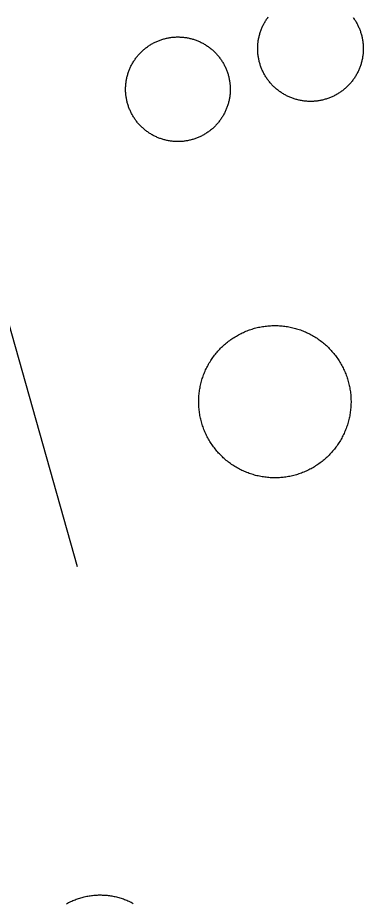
# Model space of a CAD drawing. Extents: x 3651524 to 3689615, y 505651 to 531377.
# Drawn here: x 3675489 to 3675663.8, y 513939.1 to 514387.2 of the extents above; entities that cross this region are included whole.
import ezdxf

# ---------------------------------------------------------------- set-up
doc = ezdxf.new("R2010")
doc.units = 0
doc.layers.add('V-DOMW-TANK', color=7, linetype='Continuous')
doc.layers.add('V-ROAD-CNTR', color=7, linetype='Continuous')

msp = doc.modelspace()

# ---------------------------------------------------------------- linework, layer by layer
at = {"layer": 'V-DOMW-TANK'}
for points in [[(3675612.342, 514361.476), (3675612.17, 514361.908), (3675612.006, 514362.344), (3675611.85, 514362.783), (3675611.701, 514363.225), (3675611.559, 514363.669), (3675611.426, 514364.116), (3675611.299, 514364.564), (3675611.182, 514365.015), (3675611.072, 514365.468), (3675610.969, 514365.922), (3675610.875, 514366.379), (3675610.789, 514366.838), (3675610.711, 514367.296), (3675610.642, 514367.757), (3675610.58, 514368.22), (3675610.525, 514368.683), (3675610.48, 514369.146), (3675610.441, 514369.611), (3675610.412, 514370.076), (3675610.39, 514370.543), (3675610.378, 514371.007), (3675610.371, 514371.474), (3675610.376, 514371.939), (3675610.386, 514372.406), (3675610.406, 514372.871), (3675610.433, 514373.336), (3675610.468, 514373.801), (3675610.511, 514374.266), (3675610.564, 514374.729), (3675610.623, 514375.192), (3675610.691, 514375.652), (3675610.767, 514376.111), (3675610.851, 514376.57), (3675610.943, 514377.027), (3675611.041, 514377.483), (3675611.15, 514377.936), (3675611.266, 514378.386), (3675611.387, 514378.837), (3675611.52, 514379.283), (3675611.658, 514379.73), (3675611.805, 514380.172), (3675611.961, 514380.611), (3675612.123, 514381.049), (3675612.292, 514381.483), (3675612.469, 514381.913), (3675612.653, 514382.341), (3675612.843, 514382.765), (3675613.046, 514383.187), (3675613.253, 514383.605), (3675613.466, 514384.018), (3675613.687, 514384.428), (3675613.917, 514384.836), (3675614.152, 514385.237), (3675614.394, 514385.634), (3675614.644, 514386.03), (3675614.9, 514386.419), (3675615.164, 514386.804), (3675615.434, 514387.183), (3675615.711, 514387.559)], [(3675658.651, 514387.299), (3675658.919, 514386.918), (3675659.188, 514386.537), (3675659.444, 514386.148), (3675659.696, 514385.759), (3675659.939, 514385.36), (3675660.177, 514384.958), (3675660.41, 514384.553), (3675660.631, 514384.145), (3675660.846, 514383.732), (3675661.055, 514383.316), (3675661.258, 514382.896), (3675661.451, 514382.472), (3675661.639, 514382.044), (3675661.819, 514381.614), (3675661.991, 514381.182), (3675662.155, 514380.746), (3675662.311, 514380.305), (3675662.46, 514379.865), (3675662.602, 514379.421), (3675662.737, 514378.974), (3675662.862, 514378.526), (3675662.978, 514378.075), (3675663.089, 514377.62), (3675663.191, 514377.166), (3675663.286, 514376.711), (3675663.372, 514376.252), (3675663.449, 514375.794), (3675663.519, 514375.333), (3675663.581, 514374.87), (3675663.636, 514374.407), (3675663.681, 514373.944), (3675663.718, 514373.479), (3675663.751, 514373.014), (3675663.771, 514372.545)], [(3675550.429, 514368.792), (3675550.742, 514369.131), (3675551.061, 514369.463), (3675551.387, 514369.793), (3675551.719, 514370.115), (3675552.055, 514370.428), (3675552.397, 514370.741), (3675552.745, 514371.044), (3675553.097, 514371.343), (3675553.456, 514371.636), (3675553.818, 514371.919), (3675554.187, 514372.201), (3675554.559, 514372.474), (3675554.936, 514372.74), (3675555.319, 514373), (3675555.706, 514373.252), (3675556.095, 514373.5), (3675556.491, 514373.737), (3675556.89, 514373.971), (3675557.293, 514374.196), (3675557.701, 514374.415), (3675558.113, 514374.626), (3675558.526, 514374.829), (3675558.944, 514375.028), (3675559.366, 514375.216), (3675559.79, 514375.398), (3675560.218, 514375.572), (3675560.648, 514375.74), (3675561.082, 514375.9), (3675561.518, 514376.052), (3675561.957, 514376.195), (3675562.399, 514376.332), (3675562.841, 514376.461), (3675563.288, 514376.582), (3675563.736, 514376.697), (3675564.185, 514376.801), (3675564.638, 514376.902), (3675565.09, 514376.992), (3675565.545, 514377.072), (3675566.002, 514377.145), (3675566.458, 514377.211), (3675566.917, 514377.268), (3675567.376, 514377.319), (3675567.835, 514377.36), (3675568.295, 514377.395), (3675568.758, 514377.422), (3675569.219, 514377.436), (3675569.682, 514377.448), (3675570.141, 514377.45), (3675570.605, 514377.444), (3675571.068, 514377.43), (3675571.527, 514377.409), (3675571.992, 514377.379), (3675572.449, 514377.338), (3675572.909, 514377.291), (3675573.368, 514377.235), (3675573.825, 514377.174), (3675574.282, 514377.102), (3675574.736, 514377.024), (3675575.191, 514376.938), (3675575.644, 514376.844), (3675576.094, 514376.742), (3675576.543, 514376.633), (3675576.989, 514376.515), (3675577.433, 514376.388), (3675577.876, 514376.254), (3675578.316, 514376.113), (3675578.752, 514375.964), (3675579.189, 514375.808), (3675579.619, 514375.644), (3675580.049, 514375.472), (3675580.475, 514375.294), (3675580.897, 514375.108), (3675581.316, 514374.913), (3675581.732, 514374.712), (3675582.146, 514374.503), (3675582.553, 514374.288), (3675582.959, 514374.065), (3675583.36, 514373.836), (3675583.756, 514373.6), (3675584.149, 514373.357), (3675584.538, 514373.107), (3675584.921, 514372.849), (3675585.3, 514372.586), (3675585.675, 514372.316), (3675586.045, 514372.042), (3675586.41, 514371.755), (3675586.77, 514371.466), (3675587.127, 514371.171), (3675587.475, 514370.868), (3675587.821, 514370.561), (3675588.159, 514370.248), (3675588.493, 514369.928), (3675588.82, 514369.603), (3675589.142, 514369.271), (3675589.459, 514368.933), (3675589.769, 514368.591), (3675590.074, 514368.245), (3675590.373, 514367.89), (3675590.664, 514367.534), (3675590.95, 514367.169)], [(3675663.771, 514372.545), (3675663.783, 514372.083), (3675663.789, 514371.616), (3675663.785, 514371.151), (3675663.775, 514370.684), (3675663.757, 514370.219), (3675663.728, 514369.754), (3675663.693, 514369.289), (3675663.65, 514368.824), (3675663.601, 514368.361), (3675663.538, 514367.899), (3675663.47, 514367.438), (3675663.394, 514366.979), (3675663.31, 514366.52), (3675663.22, 514366.064), (3675663.12, 514365.607), (3675663.011, 514365.154), (3675662.897, 514364.702), (3675662.774, 514364.253), (3675662.643, 514363.807), (3675662.503, 514363.36), (3675662.356, 514362.918), (3675662.202, 514362.48), (3675662.038, 514362.041), (3675661.868, 514361.607), (3675661.692, 514361.177), (3675661.508, 514360.749), (3675661.315, 514360.325), (3675661.115, 514359.901), (3675660.908, 514359.483), (3675660.695, 514359.072), (3675660.474, 514358.662), (3675660.244, 514358.255), (3675660.009, 514357.853), (3675659.767, 514357.454), (3675659.517, 514357.061), (3675659.261, 514356.671), (3675658.997, 514356.286), (3675658.727, 514355.905), (3675658.452, 514355.531), (3675658.168, 514355.16), (3675657.879, 514354.795), (3675657.584, 514354.435), (3675657.283, 514354.081), (3675656.974, 514353.728), (3675656.66, 514353.384), (3675656.341, 514353.046), (3675656.013, 514352.713), (3675655.681, 514352.385), (3675655.346, 514352.063), (3675655.001, 514351.748), (3675654.655, 514351.439), (3675654.301, 514351.134), (3675653.941, 514350.839), (3675653.578, 514350.546), (3675653.207, 514350.261), (3675652.833, 514349.983), (3675652.456, 514349.712), (3675652.071, 514349.446), (3675651.684, 514349.188), (3675651.291, 514348.936), (3675650.897, 514348.692), (3675650.494, 514348.455), (3675650.088, 514348.223), (3675649.679, 514348), (3675649.267, 514347.785), (3675648.849, 514347.576), (3675648.429, 514347.374), (3675648.006, 514347.179), (3675647.58, 514346.993), (3675647.147, 514346.81), (3675646.715, 514346.64), (3675646.279, 514346.477), (3675645.841, 514346.319), (3675645.398, 514346.171), (3675644.954, 514346.03), (3675644.508, 514345.895), (3675644.059, 514345.77), (3675643.608, 514345.651), (3675643.154, 514345.543), (3675642.699, 514345.438), (3675642.242, 514345.346), (3675641.786, 514345.262), (3675641.325, 514345.182), (3675640.864, 514345.11), (3675640.403, 514345.049), (3675639.94, 514344.996), (3675639.474, 514344.949), (3675639.011, 514344.912), (3675638.546, 514344.881), (3675638.081, 514344.861), (3675637.614, 514344.846), (3675637.147, 514344.842), (3675636.682, 514344.842), (3675636.215, 514344.854), (3675635.75, 514344.875), (3675635.285, 514344.902), (3675634.82, 514344.936), (3675634.356, 514344.979), (3675633.893, 514345.033), (3675633.43, 514345.092)], [(3675555.87, 514328.602), (3675555.483, 514328.851), (3675555.098, 514329.109), (3675554.719, 514329.372), (3675554.344, 514329.642), (3675553.974, 514329.918), (3675553.609, 514330.203), (3675553.249, 514330.492), (3675552.894, 514330.787), (3675552.544, 514331.09), (3675552.2, 514331.397), (3675551.86, 514331.71), (3675551.528, 514332.032), (3675551.199, 514332.356), (3675550.879, 514332.687), (3675550.562, 514333.025), (3675550.25, 514333.367), (3675549.947, 514333.713), (3675549.648, 514334.068), (3675549.355, 514334.424), (3675549.071, 514334.789), (3675548.792, 514335.155), (3675548.518, 514335.528), (3675548.252, 514335.907), (3675547.991, 514336.288), (3675547.74, 514336.675), (3675547.492, 514337.066), (3675547.254, 514337.461), (3675547.021, 514337.861), (3675546.795, 514338.264), (3675546.576, 514338.67), (3675546.365, 514339.081), (3675546.161, 514339.497), (3675545.964, 514339.915), (3675545.776, 514340.335), (3675545.593, 514340.761), (3675545.419, 514341.189), (3675545.251, 514341.619), (3675545.091, 514342.053), (3675544.94, 514342.489), (3675544.797, 514342.927), (3675544.659, 514343.368), (3675544.53, 514343.812), (3675544.409, 514344.259), (3675544.295, 514344.705), (3675544.19, 514345.156), (3675544.092, 514345.608), (3675544.002, 514346.061), (3675543.92, 514346.515), (3675543.846, 514346.97), (3675543.779, 514347.429), (3675543.719, 514347.888), (3675543.672, 514348.346), (3675543.629, 514348.805), (3675543.596, 514349.266), (3675543.57, 514349.729), (3675543.553, 514350.19), (3675543.543, 514350.652), (3675543.543, 514351.113), (3675543.547, 514351.576), (3675543.562, 514352.037), (3675543.584, 514352.5), (3675543.615, 514352.96), (3675543.654, 514353.421), (3675543.701, 514353.878), (3675543.754, 514354.339), (3675543.818, 514354.795), (3675543.887, 514355.252), (3675543.967, 514355.709), (3675544.053, 514356.161), (3675544.147, 514356.614), (3675544.25, 514357.065), (3675544.36, 514357.513), (3675544.477, 514357.96), (3675544.602, 514358.404), (3675544.737, 514358.846), (3675544.878, 514359.287), (3675545.026, 514359.725), (3675545.184, 514360.159), (3675545.347, 514360.591), (3675545.517, 514361.019), (3675545.698, 514361.445), (3675545.884, 514361.869), (3675546.079, 514362.287), (3675546.277, 514362.705), (3675546.486, 514363.117), (3675546.701, 514363.526), (3675546.924, 514363.928), (3675547.154, 514364.331), (3675547.387, 514364.728), (3675547.633, 514365.119), (3675547.883, 514365.511), (3675548.141, 514365.894), (3675548.401, 514366.272), (3675548.673, 514366.647), (3675548.95, 514367.018), (3675549.235, 514367.382), (3675549.523, 514367.743), (3675549.818, 514368.097), (3675550.121, 514368.447), (3675550.429, 514368.792)], [(3675590.95, 514367.169), (3675591.229, 514366.803), (3675591.501, 514366.43), (3675591.767, 514366.051), (3675592.028, 514365.67), (3675592.281, 514365.283), (3675592.527, 514364.892), (3675592.767, 514364.497), (3675592.998, 514364.097), (3675593.226, 514363.694), (3675593.443, 514363.289), (3675593.654, 514362.877), (3675593.858, 514362.461), (3675594.055, 514362.043), (3675594.246, 514361.624), (3675594.426, 514361.198), (3675594.602, 514360.769), (3675594.768, 514360.339), (3675594.928, 514359.905), (3675595.081, 514359.469), (3675595.224, 514359.031), (3675595.362, 514358.592), (3675595.491, 514358.146), (3675595.612, 514357.7), (3675595.724, 514357.253), (3675595.831, 514356.8), (3675595.929, 514356.352), (3675596.017, 514355.897), (3675596.099, 514355.443), (3675596.177, 514354.988), (3675596.24, 514354.529), (3675596.298, 514354.07), (3675596.349, 514353.612), (3675596.39, 514353.153), (3675596.425, 514352.692), (3675596.449, 514352.229), (3675596.468, 514351.769), (3675596.478, 514351.306), (3675596.48, 514350.845), (3675596.472, 514350.382), (3675596.457, 514349.921), (3675596.435, 514349.458), (3675596.406, 514348.998), (3675596.367, 514348.539), (3675596.32, 514348.078), (3675596.263, 514347.619), (3675596.203, 514347.163), (3675596.132, 514346.706), (3675596.054, 514346.249), (3675595.968, 514345.797), (3675595.874, 514345.344), (3675595.771, 514344.893), (3675595.661, 514344.445), (3675595.542, 514343.998), (3675595.417, 514343.554), (3675595.284, 514343.112), (3675595.143, 514342.671), (3675594.993, 514342.233), (3675594.837, 514341.799), (3675594.674, 514341.367), (3675594.502, 514340.939), (3675594.323, 514340.513), (3675594.137, 514340.089), (3675593.942, 514339.669), (3675593.742, 514339.253), (3675593.533, 514338.842), (3675593.318, 514338.434), (3675593.097, 514338.029), (3675592.867, 514337.625), (3675592.63, 514337.23), (3675592.386, 514336.837), (3675592.136, 514336.449), (3675591.88, 514336.064), (3675591.616, 514335.686), (3675591.346, 514335.311), (3675591.069, 514334.94), (3675590.786, 514334.576), (3675590.496, 514334.215), (3675590.201, 514333.861), (3675589.9, 514333.513), (3675589.59, 514333.167), (3675589.277, 514332.825), (3675588.958, 514332.495), (3675588.632, 514332.165), (3675588.304, 514331.844), (3675587.964, 514331.528), (3675587.622, 514331.217), (3675587.274, 514330.914), (3675586.922, 514330.615), (3675586.563, 514330.322), (3675586.201, 514330.037), (3675585.832, 514329.757), (3675585.46, 514329.484), (3675585.081, 514329.216), (3675584.702, 514328.958), (3675584.315, 514328.706), (3675583.924, 514328.458), (3675583.528, 514328.221), (3675583.129, 514327.987), (3675582.728, 514327.762), (3675582.32, 514327.543)], [(3675633.43, 514345.092), (3675632.969, 514345.16), (3675632.51, 514345.235), (3675632.052, 514345.319), (3675631.593, 514345.412), (3675631.138, 514345.51), (3675630.686, 514345.62), (3675630.233, 514345.733), (3675629.784, 514345.856), (3675629.334, 514345.987), (3675628.892, 514346.124), (3675628.449, 514346.274), (3675628.009, 514346.427), (3675627.573, 514346.589), (3675627.138, 514346.759), (3675626.706, 514346.937), (3675626.278, 514347.122), (3675625.854, 514347.314), (3675625.432, 514347.513), (3675625.015, 514347.72), (3675624.601, 514347.933), (3675624.191, 514348.156), (3675623.786, 514348.383), (3675623.382, 514348.619), (3675622.985, 514348.86), (3675622.592, 514349.11), (3675622.201, 514349.366), (3675621.818, 514349.63), (3675621.437, 514349.899), (3675621.062, 514350.175), (3675620.691, 514350.458), (3675620.325, 514350.747), (3675619.964, 514351.044), (3675619.61, 514351.343), (3675619.26, 514351.652), (3675618.916, 514351.967), (3675618.576, 514352.287), (3675618.244, 514352.612), (3675617.916, 514352.944), (3675617.593, 514353.28), (3675617.277, 514353.624), (3675616.968, 514353.972), (3675616.665, 514354.324), (3675616.366, 514354.683), (3675616.075, 514355.047), (3675615.79, 514355.418), (3675615.512, 514355.791), (3675615.242, 514356.17), (3675614.975, 514356.553), (3675614.717, 514356.942), (3675614.467, 514357.333), (3675614.222, 514357.73), (3675613.984, 514358.132), (3675613.755, 514358.537), (3675613.529, 514358.945), (3675613.314, 514359.358), (3675613.106, 514359.774), (3675612.903, 514360.194), (3675612.708, 514360.62), (3675612.522, 514361.046), (3675612.342, 514361.476)], [(3675582.32, 514327.543), (3675581.908, 514327.332), (3675581.495, 514327.131), (3675581.075, 514326.93), (3675580.655, 514326.744), (3675580.229, 514326.56), (3675579.805, 514326.386), (3675579.371, 514326.218), (3675578.941, 514326.058), (3675578.503, 514325.908), (3675578.062, 514325.763), (3675577.622, 514325.626), (3675577.177, 514325.497), (3675576.731, 514325.376), (3675576.287, 514325.261), (3675575.834, 514325.157), (3675575.383, 514325.059), (3675574.931, 514324.968), (3675574.476, 514324.886), (3675574.017, 514324.813), (3675573.563, 514324.747), (3675573.104, 514324.69), (3675572.645, 514324.639), (3675572.184, 514324.598), (3675571.724, 514324.563), (3675571.263, 514324.538), (3675570.8, 514324.52), (3675570.339, 514324.51), (3675569.876, 514324.508), (3675569.416, 514324.514), (3675568.953, 514324.528), (3675568.492, 514324.551), (3675568.031, 514324.581), (3675567.57, 514324.62), (3675567.112, 514324.667), (3675566.655, 514324.723), (3675566.194, 514324.784), (3675565.737, 514324.856), (3675565.283, 514324.934), (3675564.828, 514325.02), (3675564.377, 514325.114), (3675563.927, 514325.216), (3675563.478, 514325.327), (3675563.03, 514325.446), (3675562.585, 514325.571), (3675562.143, 514325.704), (3675561.705, 514325.845), (3675561.267, 514325.994), (3675560.832, 514326.15), (3675560.4, 514326.314), (3675559.974, 514326.486), (3675559.546, 514326.664), (3675559.122, 514326.851), (3675558.702, 514327.045), (3675558.287, 514327.246), (3675557.875, 514327.455), (3675557.465, 514327.67), (3675557.062, 514327.893), (3675556.661, 514328.122), (3675556.263, 514328.358), (3675555.87, 514328.602)], [(3675584.255, 514176.4), (3675583.973, 514177.011), (3675583.7, 514177.625), (3675583.438, 514178.244), (3675583.188, 514178.868), (3675582.949, 514179.497), (3675582.719, 514180.128), (3675582.502, 514180.765), (3675582.295, 514181.404), (3675582.099, 514182.047), (3675581.917, 514182.694), (3675581.745, 514183.343), (3675581.583, 514183.996), (3675581.433, 514184.652), (3675581.296, 514185.309), (3675581.167, 514185.971), (3675581.052, 514186.632), (3675580.948, 514187.296), (3675580.856, 514187.963), (3675580.776, 514188.631), (3675580.706, 514189.301), (3675580.649, 514189.968), (3675580.604, 514190.64), (3675580.569, 514191.312), (3675580.546, 514191.982), (3675580.536, 514192.655), (3675580.538, 514193.327), (3675580.551, 514193.999), (3675580.575, 514194.671), (3675580.612, 514195.342), (3675580.661, 514196.014), (3675580.721, 514196.684), (3675580.792, 514197.349), (3675580.876, 514198.019), (3675580.97, 514198.685), (3675581.077, 514199.35), (3675581.196, 514200.01), (3675581.327, 514200.669), (3675581.466, 514201.327), (3675581.618, 514201.982), (3675581.781, 514202.633), (3675581.958, 514203.282), (3675582.144, 514203.93), (3675582.343, 514204.571), (3675582.551, 514205.21), (3675582.771, 514205.846), (3675583.002, 514206.477), (3675583.244, 514207.104), (3675583.498, 514207.727), (3675583.762, 514208.345), (3675584.036, 514208.959), (3675584.321, 514209.568), (3675584.618, 514210.172), (3675584.923, 514210.772), (3675585.24, 514211.364), (3675585.568, 514211.95), (3675585.904, 514212.531), (3675586.252, 514213.107), (3675586.611, 514213.676), (3675586.977, 514214.239), (3675587.354, 514214.794), (3675587.741, 514215.347), (3675588.136, 514215.89), (3675588.54, 514216.426), (3675588.958, 514216.955), (3675589.382, 514217.477), (3675589.816, 514217.991), (3675590.258, 514218.497), (3675590.709, 514218.997), (3675591.167, 514219.486), (3675591.636, 514219.969), (3675592.112, 514220.445), (3675592.599, 514220.907), (3675593.088, 514221.368), (3675593.59, 514221.817), (3675594.098, 514222.257), (3675594.614, 514222.687), (3675595.136, 514223.109), (3675595.667, 514223.523), (3675596.203, 514223.926), (3675596.75, 514224.319), (3675597.301, 514224.704), (3675597.86, 514225.079), (3675598.423, 514225.444), (3675598.995, 514225.798), (3675599.572, 514226.144), (3675600.154, 514226.48), (3675600.744, 514226.804), (3675601.338, 514227.119), (3675601.938, 514227.422), (3675602.542, 514227.717), (3675603.152, 514228), (3675603.767, 514228.272), (3675604.385, 514228.534), (3675605.01, 514228.784), (3675605.639, 514229.024), (3675606.269, 514229.253), (3675606.906, 514229.47), (3675607.545, 514229.675), (3675608.19, 514229.872), (3675608.835, 514230.056)], [(3675608.835, 514230.056), (3675609.485, 514230.228), (3675610.138, 514230.39), (3675610.793, 514230.539), (3675611.451, 514230.678), (3675612.112, 514230.805), (3675612.774, 514230.92), (3675613.437, 514231.025), (3675614.105, 514231.117), (3675614.773, 514231.199), (3675615.438, 514231.266), (3675616.11, 514231.324), (3675616.78, 514231.369), (3675617.453, 514231.403), (3675618.125, 514231.426), (3675618.797, 514231.434), (3675619.469, 514231.434), (3675620.14, 514231.422), (3675620.812, 514231.397), (3675621.484, 514231.36), (3675622.156, 514231.311), (3675622.825, 514231.252), (3675623.493, 514231.18), (3675624.161, 514231.096), (3675624.826, 514231.002), (3675625.488, 514230.896), (3675626.151, 514230.777), (3675626.811, 514230.648), (3675627.468, 514230.506), (3675628.124, 514230.355), (3675628.775, 514230.191), (3675629.424, 514230.015), (3675630.069, 514229.829), (3675630.712, 514229.632), (3675631.351, 514229.421), (3675631.986, 514229.202), (3675632.619, 514228.97), (3675633.246, 514228.729), (3675633.87, 514228.475), (3675634.487, 514228.211), (3675635.099, 514227.936), (3675635.709, 514227.652), (3675636.311, 514227.355), (3675636.912, 514227.049), (3675637.503, 514226.732), (3675638.091, 514226.404), (3675638.673, 514226.066), (3675639.248, 514225.72), (3675639.818, 514225.364), (3675640.381, 514224.993), (3675640.938, 514224.618), (3675641.487, 514224.231), (3675642.029, 514223.836), (3675642.566, 514223.431), (3675643.094, 514223.015), (3675643.617, 514222.591), (3675644.131, 514222.159), (3675644.639, 514221.716), (3675645.136, 514221.266), (3675645.628, 514220.805), (3675646.109, 514220.338), (3675646.584, 514219.861), (3675647.051, 514219.378), (3675647.508, 514218.884), (3675647.956, 514218.384), (3675648.397, 514217.874), (3675648.829, 514217.362), (3675649.251, 514216.836), (3675649.662, 514216.306), (3675650.066, 514215.767), (3675650.461, 514215.222), (3675650.844, 514214.671), (3675651.219, 514214.114), (3675651.585, 514213.549), (3675651.942, 514212.976), (3675652.286, 514212.402), (3675652.62, 514211.818), (3675652.945, 514211.229), (3675653.259, 514210.635), (3675653.564, 514210.037), (3675653.857, 514209.43), (3675654.139, 514208.82), (3675654.412, 514208.204), (3675654.674, 514207.587), (3675654.924, 514206.963), (3675655.163, 514206.334), (3675655.393, 514205.703), (3675655.61, 514205.066), (3675655.815, 514204.427), (3675656.011, 514203.784), (3675656.195, 514203.135), (3675656.368, 514202.488), (3675656.529, 514201.834), (3675656.679, 514201.179), (3675656.818, 514200.522), (3675656.945, 514199.86), (3675657.06, 514199.199), (3675657.164, 514198.535), (3675657.256, 514197.867), (3675657.336, 514197.2), (3675657.406, 514196.532)], [(3675657.406, 514196.532), (3675657.463, 514195.862), (3675657.508, 514195.191), (3675657.543, 514194.521), (3675657.566, 514193.847), (3675657.578, 514193.178), (3675657.574, 514192.504), (3675657.561, 514191.832), (3675657.537, 514191.16), (3675657.5, 514190.489), (3675657.451, 514189.817), (3675657.392, 514189.147), (3675657.32, 514188.479), (3675657.236, 514187.812), (3675657.142, 514187.146), (3675657.035, 514186.483), (3675656.916, 514185.821), (3675656.787, 514185.162), (3675656.646, 514184.504), (3675656.494, 514183.849), (3675656.331, 514183.198), (3675656.155, 514182.548), (3675655.968, 514181.901), (3675655.769, 514181.26), (3675655.561, 514180.623), (3675655.341, 514179.986), (3675655.11, 514179.354), (3675654.868, 514178.727), (3675654.614, 514178.104), (3675654.35, 514177.486), (3675654.076, 514176.871), (3675653.791, 514176.263), (3675653.494, 514175.659), (3675653.189, 514175.061), (3675652.872, 514174.469), (3675652.544, 514173.883), (3675652.206, 514173.3), (3675651.86, 514172.724), (3675651.501, 514172.155), (3675651.133, 514171.592), (3675650.758, 514171.035), (3675650.371, 514170.484), (3675649.976, 514169.941), (3675649.57, 514169.404), (3675649.154, 514168.876), (3675648.731, 514168.354), (3675648.296, 514167.84), (3675647.856, 514167.334), (3675647.403, 514166.836), (3675646.945, 514166.345), (3675646.476, 514165.859), (3675646.001, 514165.388), (3675645.515, 514164.921), (3675645.024, 514164.465), (3675644.522, 514164.014), (3675644.014, 514163.574), (3675643.498, 514163.144), (3675642.976, 514162.722), (3675642.445, 514162.308), (3675641.907, 514161.905), (3675641.362, 514161.511), (3675640.811, 514161.126), (3675640.252, 514160.752), (3675639.689, 514160.387), (3675639.115, 514160.031), (3675638.54, 514159.689), (3675637.958, 514159.351), (3675637.368, 514159.027), (3675636.774, 514158.712), (3675636.174, 514158.409), (3675635.57, 514158.114), (3675634.96, 514157.831), (3675634.347, 514157.559), (3675633.727, 514157.299), (3675633.102, 514157.047), (3675632.473, 514156.807), (3675631.843, 514156.578), (3675631.206, 514156.361), (3675630.567, 514156.154), (3675629.922, 514155.961), (3675629.275, 514155.775), (3675628.625, 514155.601), (3675627.974, 514155.441), (3675627.319, 514155.292), (3675626.661, 514155.152), (3675626, 514155.025), (3675625.338, 514154.911), (3675624.673, 514154.806), (3675624.007, 514154.714), (3675623.339, 514154.634), (3675622.672, 514154.565), (3675622.002, 514154.507), (3675621.33, 514154.462), (3675620.657, 514154.427), (3675619.987, 514154.405), (3675619.315, 514154.395), (3675618.643, 514154.397), (3675617.972, 514154.411), (3675617.3, 514154.433), (3675616.628, 514154.47), (3675615.956, 514154.52)], [(3675615.956, 514154.52), (3675615.287, 514154.579), (3675614.619, 514154.651), (3675613.951, 514154.735), (3675613.286, 514154.829), (3675612.622, 514154.935), (3675611.961, 514155.054), (3675611.301, 514155.183), (3675610.644, 514155.324), (3675609.988, 514155.476), (3675609.337, 514155.64), (3675608.688, 514155.816), (3675608.043, 514156.002), (3675607.4, 514156.201), (3675606.763, 514156.41), (3675606.126, 514156.629), (3675605.493, 514156.86), (3675604.866, 514157.102), (3675604.244, 514157.356), (3675603.625, 514157.62), (3675603.013, 514157.895), (3675602.403, 514158.179), (3675601.801, 514158.476), (3675601.201, 514158.781), (3675600.609, 514159.099), (3675600.021, 514159.427), (3675599.439, 514159.762), (3675598.864, 514160.111), (3675598.294, 514160.467), (3675597.731, 514160.836), (3675597.174, 514161.212), (3675596.625, 514161.599), (3675596.083, 514161.995), (3675595.546, 514162.402), (3675595.018, 514162.816), (3675594.495, 514163.24), (3675593.981, 514163.674), (3675593.473, 514164.114), (3675592.976, 514164.567), (3675592.484, 514165.024), (3675592.003, 514165.493), (3675591.528, 514165.97), (3675591.061, 514166.455), (3675590.604, 514166.947), (3675590.156, 514167.446), (3675589.715, 514167.956), (3675589.283, 514168.473), (3675588.861, 514168.995), (3675588.45, 514169.525), (3675588.046, 514170.064), (3675587.651, 514170.609), (3675587.268, 514171.16), (3675586.893, 514171.717), (3675586.527, 514172.282), (3675586.172, 514172.853), (3675585.826, 514173.431), (3675585.492, 514174.012), (3675585.167, 514174.602), (3675584.853, 514175.196), (3675584.548, 514175.796), (3675584.255, 514176.4)], [(3675513.64, 513938.877), (3675514.173, 513939.17), (3675514.711, 513939.455), (3675515.252, 513939.729), (3675515.801, 513939.994), (3675516.352, 513940.25), (3675516.907, 513940.495), (3675517.468, 513940.731), (3675518.031, 513940.956), (3675518.601, 513941.173), (3675519.172, 513941.38), (3675519.747, 513941.575), (3675520.325, 513941.761), (3675520.907, 513941.939), (3675521.492, 513942.103), (3675522.08, 513942.259), (3675522.67, 513942.404), (3675523.262, 513942.539), (3675523.858, 513942.664), (3675524.454, 513942.779), (3675525.052, 513942.881), (3675525.654, 513942.975), (3675526.256, 513943.057), (3675526.86, 513943.129), (3675527.464, 513943.193), (3675528.068, 513943.244), (3675528.677, 513943.285), (3675529.283, 513943.315), (3675529.891, 513943.334), (3675530.497, 513943.342), (3675531.106, 513943.342), (3675531.714, 513943.33), (3675532.32, 513943.305), (3675532.928, 513943.272), (3675533.535, 513943.227), (3675534.139, 513943.174), (3675534.743, 513943.109), (3675535.347, 513943.033), (3675535.949, 513942.947), (3675536.549, 513942.848), (3675537.147, 513942.744), (3675537.743, 513942.625), (3675538.337, 513942.496), (3675538.929, 513942.357), (3675539.519, 513942.209), (3675540.105, 513942.05), (3675540.688, 513941.882), (3675541.27, 513941.702), (3675541.847, 513941.511), (3675542.421, 513941.31), (3675542.992, 513941.102), (3675543.558, 513940.884), (3675544.121, 513940.657), (3675544.68, 513940.415), (3675545.235, 513940.166), (3675545.786, 513939.908), (3675546.331, 513939.639), (3675546.871, 513939.363), (3675547.408, 513939.076)]]:
    msp.add_lwpolyline(points, dxfattribs=at)
at = {"layer": 'V-ROAD-CNTR'}
msp.add_lwpolyline([(3675321.703, 514895.381), (3675370.093, 514734.778), (3675468.453, 514288.487), (3675518.987, 514109.457)], dxfattribs=at)

doc.saveas('drawing.dxf')
